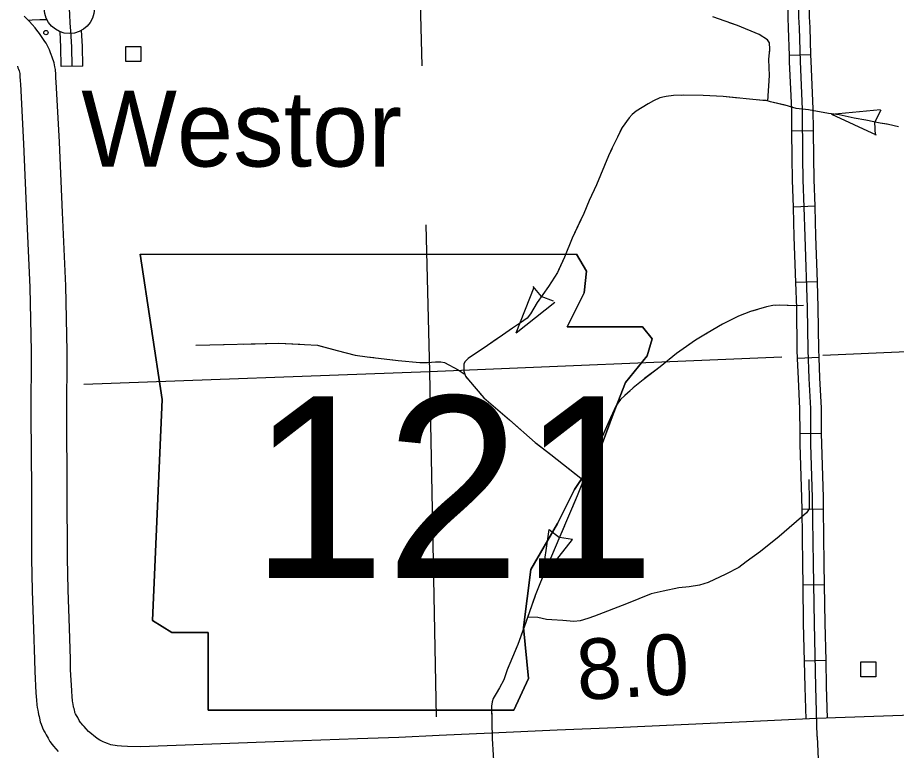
# Model space of a CAD drawing. Extents: x 1084508 to 1142749, y 1057638 to 1093403.
# Drawn here: x 1133602 to 1135526, y 1068750 to 1070353 of the extents above; entities that cross this region are included whole.
import ezdxf

# ---------------------------------------------------------------- set-up
doc = ezdxf.new("R2010")
doc.units = 0
for name, color, linetype in [('Level 10', 7, 'Continuous'), ('Level 21', 7, 'Continuous'), ('Level 24', 7, 'Continuous'), ('Level 32', 7, 'Continuous'), ('Level 43', 7, 'Continuous'), ('Level 45', 7, 'Continuous'), ('Level 48', 7, 'Continuous'), ('Level 5', 7, 'Continuous'), ('Level 56', 7, 'Continuous')]:
    doc.layers.add(name, color=color, linetype=linetype)

msp = doc.modelspace()

# ---------------------------------------------------------------- linework, layer by layer
at = {"layer": 'Level 10'}
for points in [[(1133681.7, 1070254.6), (1133677.8, 1070267), (1133675.7, 1070272.6), (1133674, 1070276.5), (1133671.5, 1070283), (1133669.3, 1070287), (1133664.6, 1070297.3), (1133661.6, 1070300.8), (1133658.8, 1070305.4), (1133650, 1070318.6), (1133644.2, 1070326.3), (1133640.1, 1070331.4), (1133633.9, 1070338.6), (1133628.1, 1070345), (1133623.1, 1070349.7), (1133616, 1070356.8)], [(1133805.9, 1068762), (1133798.9, 1068764.7), (1133792.6, 1068767.2), (1133789.5, 1068768.5), (1133786.4, 1068769.8), (1133784.9, 1068770.5), (1133782.2, 1068772), (1133778.7, 1068774.2), (1133775.6, 1068776.5), (1133769, 1068781.4), (1133763.5, 1068785.8), (1133757.5, 1068791.1), (1133752.4, 1068796.8), (1133747.5, 1068801.7), (1133744.5, 1068805), (1133741, 1068809.1), (1133739.9, 1068810.4), (1133738.3, 1068812.7), (1133737, 1068814.7), (1133733.5, 1068821.3), (1133731.1, 1068825.6), (1133728.8, 1068829.8), (1133728.1, 1068831.2), (1133727.6, 1068832.5), (1133727, 1068834.4), (1133726.2, 1068837.5), (1133725.5, 1068841.1), (1133724.6, 1068844.3), (1133724.4, 1068845.9), (1133723.8, 1068849.9), (1133723, 1068854.5), (1133722.4, 1068857.4), (1133722.1, 1068859.5), (1133721.4, 1068866.2), (1133720.5, 1068880.6), (1133718.1, 1068925.7), (1133717.5, 1068949.6), (1133715.5, 1069017.3), (1133712.3, 1069101), (1133711.2, 1069170.1), (1133710.7, 1069319.9), (1133709.5, 1069482.3), (1133710.4, 1069622.9), (1133707.5, 1069766.3), (1133700, 1069926.8), (1133693.6, 1070080.6), (1133686.4, 1070213.2), (1133685.8, 1070220.8), (1133685.3, 1070229.1), (1133684.6, 1070239.6), (1133683.6, 1070246), (1133682.6, 1070250.3), (1133681.7, 1070254.6)], [(1133601.4, 1070246.9), (1133602.8, 1070243.4), (1133603.9, 1070240.5), (1133605.3, 1070236.6)], [(1133605.3, 1070236.6), (1133606.5, 1070231.2), (1133606.5, 1070231.2), (1133606.9, 1070224.2), (1133607.5, 1070215.1), (1133608.1, 1070207.7), (1133615.2, 1070076.9), (1133621.6, 1069923.3), (1133629, 1069763.7), (1133632, 1069622.4), (1133631, 1069482.2), (1133632.2, 1069319.5), (1133632.7, 1069169.3), (1133633.8, 1069098.8), (1133637, 1069014.7), (1133639, 1068947.5), (1133639.6, 1068922.6), (1133642.1, 1068875.9), (1133643.2, 1068859.7), (1133644.2, 1068849.4), (1133645.1, 1068843.6), (1133645.8, 1068840.3), (1133646.3, 1068837.6), (1133646.9, 1068833.4), (1133647.9, 1068827.8), (1133649, 1068823.4), (1133649.7, 1068819.8), (1133651.7, 1068812.3), (1133653.5, 1068806.8), (1133656.2, 1068799.3), (1133659.7, 1068792.7), (1133662.3, 1068787.8), (1133664.6, 1068783.7), (1133668.7, 1068776), (1133672.7, 1068769.4), (1133677.5, 1068762.8), (1133680.6, 1068758.9), (1133685.7, 1068753), (1133690.8, 1068747.4)], [(1137414.3, 1068901.6), (1137395.3, 1068900.3), (1137377.3, 1068898.9), (1137336, 1068895.9), (1137291.4, 1068892), (1137207.8, 1068885.5), (1137156.4, 1068881.6), (1137101.6, 1068876.3), (1137021.6, 1068869.2), (1136966.5, 1068866.3), (1136912.4, 1068861.6), (1136825.7, 1068858.6), (1136752.7, 1068856.3), (1136695.3, 1068854.8), (1136603.2, 1068852.1), (1136527.6, 1068849.4), (1136353.4, 1068846.2), (1136192.3, 1068843.8), (1136156.8, 1068843.2), (1135950.8, 1068838.5), (1135755.4, 1068831.9), (1135539.7, 1068825.7), (1135350.9, 1068819.2)], [(1135350.9, 1068819.2), (1135197.6, 1068812.3), (1134911.5, 1068799.3), (1134783.5, 1068793.9), (1134639.4, 1068787.5), (1134525.2, 1068781.9), (1134436.3, 1068777.9), (1134346.4, 1068774.6), (1134226, 1068770.5), (1134143.7, 1068767.7), (1134047.2, 1068763.8), (1133929.4, 1068759.8), (1133870.8, 1068757.4), (1133842.2, 1068758), (1133829.6, 1068758.5), (1133819.6, 1068759.8), (1133805.9, 1068762)]]:
    msp.add_lwpolyline(points, dxfattribs=at)
at = {"layer": 'Level 21'}
for p, q in [((1133870.6, 1069836), (1133918.4, 1069517.3)), ((1133918.4, 1069517.3), (1133870.6, 1069836)), ((1134847.7, 1069798.8), (1134825.6, 1069835.5)), ((1134825.6, 1069835.5), (1134847.7, 1069798.8)), ((1134842.4, 1069751), (1134847.7, 1069798.8)), ((1134847.7, 1069798.8), (1134842.4, 1069751)), ((1134805.2, 1069676.7), (1134842.4, 1069751)), ((1134842.4, 1069751), (1134805.2, 1069676.7)), ((1134969.8, 1069676.7), (1134805.2, 1069676.7)), ((1134805.2, 1069676.7), (1134969.8, 1069676.7)), ((1134991, 1069650.1), (1134969.8, 1069676.7)), ((1134969.8, 1069676.7), (1134991, 1069650.1)), ((1134980.4, 1069612.9), (1134991, 1069650.1)), ((1134991, 1069650.1), (1134980.4, 1069612.9)), ((1134932.6, 1069554.5), (1134980.4, 1069612.9)), ((1134980.4, 1069612.9), (1134932.6, 1069554.5)), ((1134906.1, 1069485.5), (1134932.6, 1069554.5)), ((1134932.6, 1069554.5), (1134906.1, 1069485.5)), ((1133918.4, 1069517.3), (1133897.1, 1069034.1)), ((1133897.1, 1069034.1), (1133918.4, 1069517.3)), ((1134874.2, 1069400.5), (1134906.1, 1069485.5)), ((1134906.1, 1069485.5), (1134874.2, 1069400.5)), ((1134821.1, 1069320.9), (1134874.2, 1069400.5)), ((1134874.2, 1069400.5), (1134821.1, 1069320.9)), ((1134783.9, 1069246.5), (1134821.1, 1069320.9)), ((1134821.1, 1069320.9), (1134783.9, 1069246.5)), ((1134725.5, 1069145.6), (1134783.9, 1069246.5)), ((1134783.9, 1069246.5), (1134725.5, 1069145.6)), ((1134709.6, 1069018.2), (1134725.5, 1069145.6)), ((1134725.5, 1069145.6), (1134709.6, 1069018.2)), ((1133897.1, 1069034.1), (1133939.6, 1069007.6)), ((1133939.6, 1069007.6), (1133897.1, 1069034.1)), ((1133939.6, 1069007.6), (1134019.3, 1069007.6)), ((1134019.3, 1069007.6), (1133939.6, 1069007.6)), ((1134019.3, 1069007.6), (1134019.3, 1068837.6)), ((1134019.3, 1068837.6), (1134019.3, 1069007.6)), ((1134720.2, 1068906.7), (1134709.6, 1069018.2)), ((1134709.6, 1069018.2), (1134720.2, 1068906.7)), ((1134688.4, 1068837.6), (1134720.2, 1068906.7)), ((1134720.2, 1068906.7), (1134688.4, 1068837.6)), ((1134019.3, 1068837.6), (1134688.4, 1068837.6)), ((1134688.4, 1068837.6), (1134019.3, 1068837.6))]:
    msp.add_line(p, q, dxfattribs=at)
msp.add_lwpolyline([(1133870.6, 1069836), (1134825.6, 1069835.5)], dxfattribs=at)
msp.add_lwpolyline([(1133870.6, 1069836), (1134825.6, 1069835.5)], dxfattribs=at)
at = {"layer": 'Level 24'}
msp.add_circle((1133715.3, 1070373.5), 54.9, dxfattribs=at)
at = {"layer": 'Level 32'}
for p, q in [((1135338.9, 1070271.7), (1135291.8, 1070270.3)), ((1135344.4, 1070105.6), (1135297.3, 1070105.1)), ((1135347.8, 1069940.6), (1135300.8, 1069938.8)), ((1135352.9, 1069774.8), (1135305.8, 1069773.3)), ((1135356.8, 1069609.4), (1135309.7, 1069607.4)), ((1135362.3, 1069443), (1135315.2, 1069442.5)), ((1135366.5, 1069277.4), (1135319.4, 1069276.8)), ((1135368.7, 1069111.7), (1135321.6, 1069111)), ((1135372, 1068946.2), (1135324.9, 1068945.1))]:
    msp.add_line(p, q, dxfattribs=at)
for points in [[(1135352.7, 1068780), (1135349.8, 1068888.7), (1135346.4, 1069027.6), (1135344.4, 1069157.8), (1135342.6, 1069302.6), (1135339, 1069420), (1135338.3, 1069497.7), (1135335.1, 1069563.9), (1135332.5, 1069626.5), (1135331.2, 1069718.5), (1135326.1, 1069874.1), (1135324.3, 1069938.8), (1135322.1, 1069998.3), (1135321.5, 1070047.5), (1135320.3, 1070153.3), (1135315.8, 1070257.4), (1135313.5, 1070331.2), (1135312.4, 1070354.5), (1135312.1, 1070409.1), (1135313.5, 1070445.8)], [(1135291.8, 1070270.3), (1135290, 1070330.3), (1135288.9, 1070353.9), (1135288.6, 1070409.5), (1135289.6, 1070437.5)], [(1135338.9, 1070271.7), (1135337, 1070332.1), (1135336, 1070355.1), (1135335.7, 1070408.7), (1135336.2, 1070422.7)], [(1135297.3, 1070105.1), (1135296.8, 1070152.6), (1135292.2, 1070256.5), (1135291.8, 1070270.3)], [(1135344.4, 1070105.6), (1135343.9, 1070153.9), (1135339.3, 1070258.3), (1135338.9, 1070271.7)], [(1135300.8, 1069938.8), (1135298.5, 1069997.7), (1135297.9, 1070047.2), (1135297.3, 1070105.1)], [(1135347.8, 1069940.6), (1135345.6, 1069998.8), (1135345, 1070047.7), (1135344.4, 1070105.6)], [(1135305.8, 1069773.3), (1135302.5, 1069873.4), (1135300.8, 1069938), (1135300.8, 1069938.8)], [(1135352.9, 1069774.8), (1135349.6, 1069874.8), (1135347.9, 1069939.5), (1135347.8, 1069940.6)], [(1135309.7, 1069607.4), (1135308.9, 1069625.9), (1135307.7, 1069718), (1135305.8, 1069773.3)], [(1135356.8, 1069609.4), (1135356, 1069627.2), (1135354.7, 1069719.1), (1135352.9, 1069774.8)], [(1135315.2, 1069442.5), (1135314.7, 1069497.1), (1135311.6, 1069562.8), (1135309.7, 1069607.4)], [(1135362.3, 1069443), (1135361.8, 1069498.4), (1135358.7, 1069564.9), (1135356.8, 1069609.4)], [(1135319.4, 1069276.8), (1135319.1, 1069302.1), (1135315.4, 1069419.5), (1135315.2, 1069442.5)], [(1135366.5, 1069277.4), (1135366.2, 1069303.2), (1135362.5, 1069420.5), (1135362.3, 1069443)], [(1135321.6, 1069111), (1135320.9, 1069157.4), (1135319.4, 1069276.8)], [(1135368.7, 1069111.7), (1135367.9, 1069158.1), (1135366.5, 1069277.4)], [(1135324.9, 1068945.1), (1135322.9, 1069027.1), (1135321.6, 1069111)], [(1135372, 1068946.2), (1135370, 1069028), (1135368.7, 1069111.7)], [(1135328.1, 1068818.2), (1135326.3, 1068888.1), (1135324.9, 1068945.1)], [(1135375.2, 1068820), (1135373.3, 1068889.3), (1135372, 1068946.2)], [(1135352.7, 1068780), (1135357.4, 1068665.6), (1135360.9, 1068573.1), (1135363.2, 1068420.5), (1135369.4, 1068261.5), (1135372.9, 1068149.9), (1135374.4, 1068094.2), (1135376, 1067986.1), (1135378.5, 1067862), (1135378.3, 1067767.2)]]:
    msp.add_lwpolyline(points, dxfattribs=at)
at = {"layer": 'Level 43'}
for p, q in [((1135383.7, 1070142.1), (1135490.9, 1070152.1)), ((1135383.7, 1070142.1), (1135481.6, 1070097.1)), ((1135492, 1070150.6), (1135478.8, 1070125.1)), ((1135480, 1070096.1), (1135478.7, 1070124.7)), ((1134693.8, 1069663.4), (1134733.1, 1069763.7)), ((1134730.1, 1069765.1), (1134748.3, 1069743)), ((1134693.8, 1069663.4), (1134778, 1069730.6)), ((1134775.5, 1069732.8), (1134748.6, 1069742.8)), ((1134750.3, 1069126.7), (1134765.9, 1069233.3)), ((1134765.8, 1069233.1), (1134788.4, 1069215.5)), ((1134750.3, 1069126.7), (1134817.1, 1069211.2)), ((1134817.1, 1069211.4), (1134788.7, 1069215.4))]:
    msp.add_line(p, q, dxfattribs=at)
for points in [[(1135244.7, 1070170.3), (1135248.1, 1070226.9), (1135246.6, 1070261.7), (1135248.9, 1070284.1), (1135248.1, 1070298), (1135243.5, 1070305), (1135225.2, 1070316.8), (1135178.2, 1070335.8), (1135124.2, 1070355.4)], [(1135247.8, 1070273.7), (1135248.9, 1070284.1), (1135248.1, 1070298), (1135243.5, 1070305), (1135225.2, 1070316.8), (1135178.2, 1070335.8), (1135160.3, 1070342.3)], [(1135244.7, 1070170.3), (1135248.1, 1070226.9), (1135247.9, 1070232.4)], [(1135530.8, 1070114.4), (1135508.8, 1070119.4), (1135490.1, 1070122.4), (1135459, 1070129.3), (1135433.7, 1070133.6), (1135400.9, 1070140.4), (1135377.1, 1070143.9), (1135333.2, 1070151.3), (1135306.4, 1070154.6), (1135289.5, 1070159.9), (1135250.5, 1070169), (1135240.9, 1070171.7), (1135233.6, 1070172.3), (1135146.9, 1070180.6), (1135102.7, 1070182.6), (1135059.5, 1070183.4), (1135037.8, 1070182.9), (1135021.6, 1070180.6), (1135007.7, 1070177.6), (1134994.5, 1070171), (1134982.7, 1070164.4), (1134956.1, 1070148.7), (1134947.8, 1070141.4), (1134940.7, 1070133.8), (1134925.3, 1070112.6), (1134915.2, 1070092.1), (1134903.8, 1070068.3), (1134895.7, 1070050.6), (1134869.7, 1069987.4), (1134853.3, 1069953), (1134841.7, 1069924.7), (1134816.4, 1069870.6), (1134799.5, 1069829.4), (1134783.8, 1069795.8), (1134764.3, 1069765.2), (1134739.3, 1069730), (1134724.7, 1069705.3), (1134717.6, 1069695.7), (1134702.9, 1069685.5), (1134685.7, 1069673.9), (1134663.8, 1069658.2), (1134630.7, 1069636), (1134588.7, 1069607.2), (1134581.9, 1069600.8), (1134578.6, 1069595.3), (1134579.1, 1069591.7), (1134579.1, 1069579.6), (1134580.9, 1069572.8), (1134582.6, 1069568.5), (1134589, 1069560.4), (1134605.9, 1069540.7), (1134622.8, 1069521), (1134678.7, 1069473.2), (1134735.3, 1069423.6), (1134769.1, 1069397.1), (1134838.4, 1069342.5)], [(1135014.9, 1070179.1), (1135007.7, 1070177.6), (1134994.5, 1070171), (1134982.7, 1070164.4), (1134956.1, 1070148.7), (1134947.8, 1070141.4), (1134940.7, 1070133.8), (1134925.3, 1070112.6), (1134920.8, 1070103.5)], [(1135180.1, 1070177.4), (1135146.9, 1070180.6), (1135102.7, 1070182.6), (1135059.5, 1070183.4), (1135056, 1070183.3)], [(1135282.2, 1070161.6), (1135250.5, 1070169), (1135240.9, 1070171.7), (1135233.6, 1070172.3), (1135221.3, 1070173.4)], [(1135296.6, 1070157.6), (1135289.5, 1070159.9), (1135282.2, 1070161.6)], [(1135506, 1070119.9), (1135490.1, 1070122.4), (1135459, 1070129.3), (1135433.7, 1070133.6), (1135400.9, 1070140.4), (1135383.9, 1070142.9)], [(1134902.8, 1070066.2), (1134895.7, 1070050.6), (1134869.7, 1069987.4), (1134853.3, 1069953), (1134853, 1069952.4)], [(1134836.8, 1069914.3), (1134816.4, 1069870.6), (1134799.5, 1069829.4), (1134786.1, 1069800.8)], [(1134764.5, 1069765.5), (1134764.3, 1069765.2), (1134739.3, 1069730), (1134724.7, 1069705.3), (1134717.6, 1069695.7), (1134702.9, 1069685.5), (1134685.7, 1069673.9), (1134684.5, 1069673)], [(1135322.7, 1069723.2), (1135303.1, 1069722.8), (1135271, 1069723.7), (1135255.1, 1069723.2), (1135241.9, 1069720.2), (1135206.8, 1069710), (1135180.2, 1069699.7), (1135145.5, 1069682.1), (1135111.7, 1069662.4), (1135086, 1069647.4), (1135044.9, 1069617.9), (1135009, 1069589.2), (1134971.3, 1069560.9), (1134949.5, 1069542.9), (1134931.1, 1069526.2), (1134921.7, 1069517.7), (1134912.7, 1069504.8), (1134899.8, 1069477.8), (1134845.9, 1069354.5), (1134827.1, 1069306.5), (1134789.4, 1069217.4), (1134746.6, 1069118.1), (1134735, 1069088.5), (1134723, 1069053), (1134697.3, 1068981), (1134673.8, 1068926.2), (1134666.5, 1068903.9), (1134657.1, 1068886.8), (1134649.4, 1068874.4), (1134643, 1068862.8), (1134640.8, 1068855.5), (1134639.6, 1068846.1), (1134641.3, 1068775.8), (1134643.4, 1068739)], [(1135220.4, 1069713.9), (1135206.8, 1069710), (1135180.2, 1069699.7), (1135145.5, 1069682.1), (1135111.7, 1069662.4), (1135108.6, 1069660.6)], [(1135307.5, 1069722.7), (1135271, 1069723.7), (1135260.6, 1069723.4)], [(1133992.1, 1069636.2), (1134174, 1069640.8), (1134230.1, 1069638.3), (1134258.9, 1069636.8), (1134301.9, 1069624.6), (1134341.3, 1069614.5), (1134367.6, 1069611), (1134434.8, 1069602.9), (1134482.8, 1069598.8), (1134499.5, 1069598.8), (1134516.7, 1069599.8), (1134528.8, 1069599.8), (1134536.4, 1069598.8), (1134566.7, 1069582.6), (1134579.4, 1069574)], [(1133992.1, 1069636.2), (1134054.2, 1069637.8)], [(1134095.6, 1069638.8), (1134174, 1069640.8), (1134219.9, 1069638.7)], [(1134261.1, 1069636.1), (1134301.9, 1069624.6), (1134341.3, 1069614.5), (1134367.6, 1069611), (1134382.2, 1069609.2)], [(1134650.5, 1069649.3), (1134630.7, 1069636), (1134599.1, 1069614.3)], [(1135073.6, 1069638.5), (1135044.9, 1069617.9), (1135009, 1069589.2), (1134974.6, 1069563.4)], [(1134423.4, 1069604.2), (1134434.8, 1069602.9), (1134482.8, 1069598.8), (1134499.5, 1069598.8), (1134516.7, 1069599.8), (1134528.8, 1069599.8), (1134536.4, 1069598.8), (1134546, 1069593.7)], [(1134599.1, 1069614.3), (1134588.7, 1069607.2), (1134581.9, 1069600.8), (1134578.6, 1069595.3), (1134579.1, 1069591.7), (1134579.1, 1069579.6), (1134580.9, 1069572.8), (1134582.6, 1069568.5), (1134586.5, 1069563.5)], [(1134613.4, 1069532), (1134622.8, 1069521), (1134678.7, 1069473.2), (1134706, 1069449.3)], [(1134942.8, 1069536.8), (1134931.1, 1069526.2), (1134921.7, 1069517.7), (1134912.7, 1069504.8), (1134899.8, 1069477.8), (1134879.7, 1069431.8)], [(1134737.2, 1069422.1), (1134769.1, 1069397.1), (1134834.9, 1069345.2)], [(1134863.1, 1069393.8), (1134845.9, 1069354.5), (1134827.1, 1069306.5), (1134815.5, 1069279.1)], [(1135334.4, 1069342.8), (1135335.3, 1069294.2), (1135335.3, 1069278.4), (1135329.4, 1069269.2), (1135269.5, 1069218), (1135228.8, 1069185.1), (1135197.4, 1069162.3), (1135181, 1069149.6), (1135152.7, 1069135.6), (1135113.9, 1069117), (1135094.8, 1069111), (1135072.4, 1069107.8), (1135049.5, 1069105.5), (1135015.7, 1069098.1), (1134988.9, 1069091.9), (1134935.2, 1069070.7), (1134864.9, 1069043.1), (1134850.7, 1069038.4), (1134833.3, 1069033.2), (1134819.9, 1069031.9), (1134795.5, 1069034.2), (1134771.4, 1069035.2), (1134760.2, 1069036.2), (1134741.3, 1069040.6), (1134718.7, 1069041.4)], [(1134799.3, 1069240.9), (1134789.4, 1069217.4), (1134750.3, 1069126.7)], [(1134734.9, 1069088.2), (1134723, 1069053), (1134714.7, 1069029.5)], [(1134714.7, 1069029.5), (1134697.3, 1068981), (1134693.1, 1068971.2)], [(1134676.8, 1068933.1), (1134673.8, 1068926.2), (1134666.5, 1068903.9), (1134657.1, 1068886.8), (1134649.4, 1068874.4), (1134643, 1068862.8), (1134640.8, 1068855.5), (1134639.6, 1068846.1), (1134640.3, 1068817.3)], [(1134641.3, 1068775.8), (1134641.3, 1068775.8), (1134643.4, 1068739), (1134646.8, 1068681.6), (1134647.6, 1068651.7)]]:
    msp.add_lwpolyline(points, dxfattribs=at)
at = {"layer": 'Level 45'}
msp.add_line((1133744.6, 1070246.8), (1133697.5, 1070246.1), dxfattribs=at)
for points in [[(1133721.1, 1070246.5), (1133720.4, 1070289.8), (1133718.3, 1070323.4), (1133717.1, 1070341.9), (1133716.2, 1070359.8), (1133715.3, 1070373.5)], [(1133625.6, 1070347.8), (1133634.1, 1070348.5), (1133650.6, 1070349.4), (1133666, 1070349.4)], [(1133697.5, 1070246.1), (1133696.9, 1070288.9), (1133694.8, 1070322.6)], [(1133744.6, 1070246.8), (1133743.9, 1070290.7), (1133741.8, 1070325.4)]]:
    msp.add_lwpolyline(points, dxfattribs=at)
at = {"layer": 'Level 5'}
for points in [[(1134460.9, 1071248.7), (1134486.7, 1070247.8)], [(1134495.7, 1069900.2), (1134503.9, 1069578)], [(1135549.1, 1069621.7), (1135364.8, 1069614)], [(1135275.4, 1069610.3), (1134503.9, 1069578)], [(1134503.9, 1069578), (1133747.1, 1069550.4)], [(1134503.9, 1069578), (1134518.6, 1068823.3)]]:
    msp.add_lwpolyline(points, dxfattribs=at)
at = {"layer": 'Level 56'}
for points in [[(1133838.9, 1070257.3), (1133838.9, 1070290), (1133871.7, 1070290), (1133871.7, 1070257.3)], [(1135447.8, 1068910.5), (1135447.8, 1068943.2), (1135480.6, 1068943.2), (1135480.6, 1068910.5)]]:
    msp.add_lwpolyline(points, close=True, dxfattribs=at)
msp.add_circle((1133664, 1070320.6), 4.71, dxfattribs=at)

# ---------------------------------------------------------------- texts
at = {"layer": 'Level 21'}
msp.add_text('121', height=397.75, dxfattribs=at).set_placement((1134111.5, 1069126.8))
at = {"layer": 'Level 24'}
msp.add_text('Westor', height=165.73, dxfattribs=at).set_placement((1133741.5, 1070027.5))
at = {"layer": 'Level 48'}
msp.add_text('8.0', height=132.58, rotation=3.272, dxfattribs=at).set_placement((1134829.3, 1068859.6))

doc.saveas('drawing.dxf')
